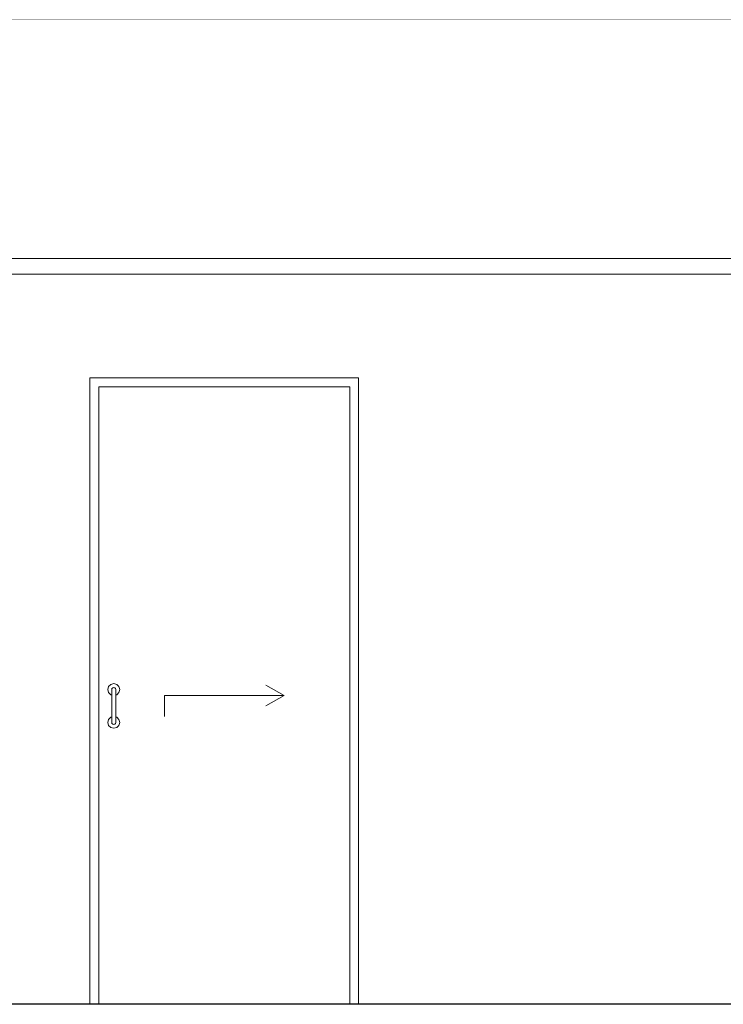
# Model space of a CAD drawing. Header units: millimetres. Extents: x -30280 to 309309, y -17460 to 4378.
# Tile 707 of 1056: x 241952 to 244308, y -13460 to -10160. Entities that reach past the tile are written whole.
import ezdxf

# ---------------------------------------------------------------- set-up
doc = ezdxf.new("R2010")
doc.units = ezdxf.units.MM
doc.header["$MEASUREMENT"] = 0
doc.linetypes.add('Wipeout_Contour', pattern=[1000, 0, -1000])
for name, color, linetype in [('10_ESTR_Fotjats', 7, 'Continuous'), ('Nuevo_07_CR_Cel Ras pladur', 7, 'Continuous'), ('Nuevo_08_E_Envans secs', 7, 'Continuous'), ('Nuevo_14_PAV_Soft Light Grey 0554', 7, 'Continuous'), ('Nuevo_Puertas Archicad', 7, 'Continuous')]:
    doc.layers.add(name, color=color, linetype=linetype)
for name, color, linetype, lineweight in [('10_ESTR_Fotjats_Pluma_Nº__1', 7, 'Continuous', 5), ('Nuevo_07_CR_Cel Ras pladur_Pluma_Nº__1', 7, 'Continuous', 5), ('Nuevo_14_PAV_Soft Light Grey 0554_Pluma_Nº__29', 7, 'Continuous', 20)]:
    doc.layers.add(name, color=color, linetype=linetype, lineweight=lineweight)
doc.layers.add('Nuevo_Puertas Archicad_Pluma_Nº__3', color=7, linetype='Continuous', lineweight=5, true_color=0xa4a4a4)

# ---------------------------------------------------------------- blocks, each defined once
blk = doc.blocks.new('Elem Sección_495_6', base_point=(235890.6, -13460))
at = {"layer": '10_ESTR_Fotjats_Pluma_Nº__1', "color": 7, "linetype": 'Continuous', "lineweight": 5}
blk.add_line((246529.5, -10160), (233267.7, -10160), dxfattribs=at)
blk = doc.blocks.new('Elem Sección_561_6', base_point=(235890.6, -13460))
at = {"color": 254, "linetype": 'Wipeout_Contour', "lineweight": 0, "ltscale": 968880.841586}
blk.add_wipeout([(237449.5, -10160), (237449.5, -10960), (246529.5, -10960), (246529.5, -10160)], dxfattribs=at).dxf.layer = 'Nuevo_08_E_Envans secs'
at = {"color": 254, "linetype": 'Wipeout_Contour', "lineweight": 0, "ltscale": 4871804.343151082}
blk.add_wipeout([(237449.5, -11013), (237449.5, -13458), (239914.9, -13458), (239914.9, -11360), (240814.9, -11360), (240814.9, -13458), (242187.1, -13458), (242187.1, -11360), (243087.1, -11360), (243087.1, -13458), (244467.3, -13458), (244467.3, -11360), (245367.3, -11360), (245367.3, -13458), (246511, -13458), (246511, -11388), (246510.5, -11388), (246510.5, -11338), (246529.5, -11338), (246529.5, -11013)], dxfattribs=at).dxf.layer = 'Nuevo_08_E_Envans secs'
blk = doc.blocks.new('Elem Sección_564_6', base_point=(235890.6, -13460))
at = {"layer": 'Nuevo_Puertas Archicad_Pluma_Nº__3', "color": 253, "linetype": 'Continuous', "lineweight": 5, "true_color": 0xa4a4a4}
for p, q in [((242837.1, -12425), (242776.5, -12390)), ((242437.1, -12425), (242837.1, -12425)), ((242437.1, -12425), (242437.1, -12495)), ((242837.1, -12425), (242776.5, -12460))]:
    blk.add_line(p, q, dxfattribs=at)
at = {"color": 254, "linetype": 'Wipeout_Contour', "lineweight": 0, "ltscale": 970090.911523}
blk.add_wipeout([(242187.1, -13458), (242217.1, -13458), (242217.1, -11390), (242187.1, -11390)], dxfattribs=at).dxf.layer = 'Nuevo_Puertas Archicad'
at = {"color": 254, "linetype": 'Wipeout_Contour', "lineweight": 0, "ltscale": 973566.32707}
blk.add_wipeout([(243057.1, -13458), (243087.1, -13458), (243087.1, -11390), (243057.1, -11390)], dxfattribs=at).dxf.layer = 'Nuevo_Puertas Archicad'
at = {"color": 254, "linetype": 'Wipeout_Contour', "lineweight": 0, "ltscale": 970364.056912}
blk.add_wipeout([(242274.1, -12409), (242274.1, -12405), (242273.2, -12401.5), (242273.2, -12406)], dxfattribs=at).dxf.layer = 'Nuevo_Puertas Archicad'
at = {"color": 254, "linetype": 'Wipeout_Contour', "lineweight": 0, "ltscale": 970334.315569}
blk.add_wipeout([(242260.1, -12511), (242260.1, -12515), (242261, -12518.5), (242261, -12514)], dxfattribs=at).dxf.layer = 'Nuevo_Puertas Archicad'
at = {"color": 254, "linetype": 'Wipeout_Contour', "lineweight": 0, "ltscale": 1457422.913800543}
blk.add_wipeout([(242187.1, -11360), (242187.1, -11390), (242217.1, -11390), (243057.1, -11390), (243087.1, -11390), (243087.1, -11360)], dxfattribs=at).dxf.layer = 'Nuevo_Puertas Archicad'
at = {"color": 254, "linetype": 'Wipeout_Contour', "lineweight": 0, "ltscale": 970365.682749}
blk.add_wipeout([(242274.1, -12420), (242274.1, -12409), (242273.2, -12406), (242273.2, -12418.2)], dxfattribs=at).dxf.layer = 'Nuevo_Puertas Archicad'
at = {"color": 254, "linetype": 'Wipeout_Contour', "lineweight": 0, "ltscale": 970332.676879}
blk.add_wipeout([(242260.1, -12500), (242260.1, -12511), (242261, -12514), (242261, -12501.7)], dxfattribs=at).dxf.layer = 'Nuevo_Puertas Archicad'
at = {"layer": 'Nuevo_Puertas Archicad_Pluma_Nº__3', "color": 253, "linetype": 'Continuous', "lineweight": 5, "true_color": 0xa4a4a4}
for p, q in [((242187.1, -11360), (242187.1, -11390)), ((243087.1, -11360), (242187.1, -11360)), ((243087.1, -11390), (243087.1, -11360)), ((242187.1, -11390), (242187.1, -13458)), ((242217.1, -13458), (242217.1, -11390)), ((242217.1, -11390), (243057.1, -11390)), ((243057.1, -11390), (243057.1, -13458)), ((243087.1, -13458), (243087.1, -11390))]:
    blk.add_line(p, q, dxfattribs=at)
at = {"color": 254, "linetype": 'Wipeout_Contour', "lineweight": 0, "ltscale": 970368.499156}
blk.add_wipeout([(242274.1, -12435), (242274.1, -12420), (242273.2, -12418.2), (242273.2, -12435)], dxfattribs=at).dxf.layer = 'Nuevo_Puertas Archicad'
at = {"color": 254, "linetype": 'Wipeout_Contour', "lineweight": 0, "ltscale": 970329.84279}
blk.add_wipeout([(242260.1, -12485), (242260.1, -12500), (242261, -12501.7), (242261, -12485)], dxfattribs=at).dxf.layer = 'Nuevo_Puertas Archicad'
at = {"color": 254, "linetype": 'Wipeout_Contour', "lineweight": 0, "ltscale": 970356.48696}
blk.add_wipeout([(242273.2, -12406), (242273.2, -12401.5), (242270.6, -12398.9), (242270.6, -12403.7)], dxfattribs=at).dxf.layer = 'Nuevo_Puertas Archicad'
at = {"color": 254, "linetype": 'Wipeout_Contour', "lineweight": 0, "ltscale": 970341.890593}
blk.add_wipeout([(242261, -12514), (242261, -12518.5), (242263.6, -12521), (242263.6, -12516.2)], dxfattribs=at).dxf.layer = 'Nuevo_Puertas Archicad'
at = {"color": 254, "linetype": 'Wipeout_Contour', "lineweight": 0, "ltscale": 970358.266897}
blk.add_wipeout([(242273.2, -12418.2), (242273.2, -12406), (242270.6, -12403.7), (242270.6, -12416.9)], dxfattribs=at).dxf.layer = 'Nuevo_Puertas Archicad'
at = {"color": 254, "linetype": 'Wipeout_Contour', "lineweight": 0, "ltscale": 970340.095967}
blk.add_wipeout([(242261, -12501.7), (242261, -12514), (242263.6, -12516.2), (242263.6, -12503)], dxfattribs=at).dxf.layer = 'Nuevo_Puertas Archicad'
at = {"color": 254, "linetype": 'Wipeout_Contour', "lineweight": 0, "ltscale": 970361.351469}
blk.add_wipeout([(242273.2, -12435), (242273.2, -12418.2), (242270.6, -12416.9), (242270.6, -12435)], dxfattribs=at).dxf.layer = 'Nuevo_Puertas Archicad'
at = {"color": 254, "linetype": 'Wipeout_Contour', "lineweight": 0, "ltscale": 970336.991429}
blk.add_wipeout([(242261, -12485), (242261, -12501.7), (242263.6, -12503), (242263.6, -12485)], dxfattribs=at).dxf.layer = 'Nuevo_Puertas Archicad'
at = {"color": 254, "linetype": 'Wipeout_Contour', "lineweight": 0, "ltscale": 970344.043191}
blk.add_wipeout([(242270.6, -12403.7), (242270.6, -12398.9), (242267.1, -12398), (242267.1, -12402.9)], dxfattribs=at).dxf.layer = 'Nuevo_Puertas Archicad'
at = {"color": 254, "linetype": 'Wipeout_Contour', "lineweight": 0, "ltscale": 970354.337204}
blk.add_wipeout([(242263.6, -12516.2), (242263.6, -12521), (242267.1, -12522), (242267.1, -12517)], dxfattribs=at).dxf.layer = 'Nuevo_Puertas Archicad'
at = {"color": 254, "linetype": 'Wipeout_Contour', "lineweight": 0, "ltscale": 970345.911791}
blk.add_wipeout([(242270.6, -12416.9), (242270.6, -12403.7), (242267.1, -12402.9), (242267.1, -12416.5)], dxfattribs=at).dxf.layer = 'Nuevo_Puertas Archicad'
at = {"color": 254, "linetype": 'Wipeout_Contour', "lineweight": 0, "ltscale": 970352.452842}
blk.add_wipeout([(242263.6, -12503), (242263.6, -12516.2), (242267.1, -12517), (242267.1, -12503.5)], dxfattribs=at).dxf.layer = 'Nuevo_Puertas Archicad'
at = {"color": 254, "linetype": 'Wipeout_Contour', "lineweight": 0, "ltscale": 970349.151112}
blk.add_wipeout([(242270.6, -12435), (242270.6, -12416.9), (242267.1, -12416.5), (242267.1, -12435)], dxfattribs=at).dxf.layer = 'Nuevo_Puertas Archicad'
at = {"color": 254, "linetype": 'Wipeout_Contour', "lineweight": 0, "ltscale": 970349.192241}
blk.add_wipeout([(242263.6, -12485), (242263.6, -12503), (242267.1, -12503.5), (242267.1, -12485)], dxfattribs=at).dxf.layer = 'Nuevo_Puertas Archicad'
at = {"color": 254, "linetype": 'Wipeout_Contour', "lineweight": 0, "ltscale": 970330.061497}
blk.add_wipeout([(242267.1, -12402.9), (242267.1, -12398), (242263.6, -12398.9), (242263.6, -12403.7)], dxfattribs=at).dxf.layer = 'Nuevo_Puertas Archicad'
at = {"color": 254, "linetype": 'Wipeout_Contour', "lineweight": 0, "ltscale": 970368.318551}
blk.add_wipeout([(242267.1, -12517), (242267.1, -12522), (242270.6, -12521), (242270.6, -12516.2)], dxfattribs=at).dxf.layer = 'Nuevo_Puertas Archicad'
at = {"color": 254, "linetype": 'Wipeout_Contour', "lineweight": 0, "ltscale": 970331.930123}
blk.add_wipeout([(242267.1, -12416.5), (242267.1, -12402.9), (242263.6, -12403.7), (242263.6, -12416.9)], dxfattribs=at).dxf.layer = 'Nuevo_Puertas Archicad'
at = {"color": 254, "linetype": 'Wipeout_Contour', "lineweight": 0, "ltscale": 970366.434216}
blk.add_wipeout([(242267.1, -12503.5), (242267.1, -12517), (242270.6, -12516.2), (242270.6, -12503)], dxfattribs=at).dxf.layer = 'Nuevo_Puertas Archicad'
at = {"color": 254, "linetype": 'Wipeout_Contour', "lineweight": 0, "ltscale": 970335.169491}
blk.add_wipeout([(242267.1, -12435), (242267.1, -12416.5), (242263.6, -12416.9), (242263.6, -12435)], dxfattribs=at).dxf.layer = 'Nuevo_Puertas Archicad'
at = {"color": 254, "linetype": 'Wipeout_Contour', "lineweight": 0, "ltscale": 970363.173661}
blk.add_wipeout([(242267.1, -12485), (242267.1, -12503.5), (242270.6, -12503), (242270.6, -12485)], dxfattribs=at).dxf.layer = 'Nuevo_Puertas Archicad'
at = {"color": 254, "linetype": 'Wipeout_Contour', "lineweight": 0, "ltscale": 970318.288273}
blk.add_wipeout([(242263.6, -12403.7), (242263.6, -12398.9), (242261, -12401.5), (242261, -12406)], dxfattribs=at).dxf.layer = 'Nuevo_Puertas Archicad'
at = {"color": 254, "linetype": 'Wipeout_Contour', "lineweight": 0, "ltscale": 970380.088355}
blk.add_wipeout([(242270.6, -12516.2), (242270.6, -12521), (242273.2, -12518.5), (242273.2, -12514)], dxfattribs=at).dxf.layer = 'Nuevo_Puertas Archicad'
at = {"color": 254, "linetype": 'Wipeout_Contour', "lineweight": 0, "ltscale": 970320.06828}
blk.add_wipeout([(242263.6, -12416.9), (242263.6, -12403.7), (242261, -12406), (242261, -12418.2)], dxfattribs=at).dxf.layer = 'Nuevo_Puertas Archicad'
at = {"color": 254, "linetype": 'Wipeout_Contour', "lineweight": 0, "ltscale": 970378.293799}
blk.add_wipeout([(242270.6, -12503), (242270.6, -12516.2), (242273.2, -12514), (242273.2, -12501.7)], dxfattribs=at).dxf.layer = 'Nuevo_Puertas Archicad'
at = {"color": 254, "linetype": 'Wipeout_Contour', "lineweight": 0, "ltscale": 970323.152973}
blk.add_wipeout([(242263.6, -12435), (242263.6, -12416.9), (242261, -12418.2), (242261, -12435)], dxfattribs=at).dxf.layer = 'Nuevo_Puertas Archicad'
at = {"color": 254, "linetype": 'Wipeout_Contour', "lineweight": 0, "ltscale": 970375.189382}
blk.add_wipeout([(242270.6, -12485), (242270.6, -12503), (242273.2, -12501.7), (242273.2, -12485)], dxfattribs=at).dxf.layer = 'Nuevo_Puertas Archicad'
at = {"color": 254, "linetype": 'Wipeout_Contour', "lineweight": 0, "ltscale": 970311.876565}
blk.add_wipeout([(242261, -12406), (242261, -12401.5), (242260.1, -12405), (242260.1, -12409)], dxfattribs=at).dxf.layer = 'Nuevo_Puertas Archicad'
at = {"color": 254, "linetype": 'Wipeout_Contour', "lineweight": 0, "ltscale": 970386.494712}
blk.add_wipeout([(242273.2, -12514), (242273.2, -12518.5), (242274.1, -12515), (242274.1, -12511)], dxfattribs=at).dxf.layer = 'Nuevo_Puertas Archicad'
at = {"color": 254, "linetype": 'Wipeout_Contour', "lineweight": 0, "ltscale": 970313.502489}
blk.add_wipeout([(242261, -12418.2), (242261, -12406), (242260.1, -12409), (242260.1, -12420)], dxfattribs=at).dxf.layer = 'Nuevo_Puertas Archicad'
at = {"color": 254, "linetype": 'Wipeout_Contour', "lineweight": 0, "ltscale": 970384.856109}
blk.add_wipeout([(242273.2, -12501.7), (242273.2, -12514), (242274.1, -12511), (242274.1, -12500)], dxfattribs=at).dxf.layer = 'Nuevo_Puertas Archicad'
at = {"color": 254, "linetype": 'Wipeout_Contour', "lineweight": 0, "ltscale": 970316.319047}
blk.add_wipeout([(242261, -12435), (242261, -12418.2), (242260.1, -12420), (242260.1, -12435)], dxfattribs=at).dxf.layer = 'Nuevo_Puertas Archicad'
at = {"color": 254, "linetype": 'Wipeout_Contour', "lineweight": 0, "ltscale": 970382.022172}
blk.add_wipeout([(242273.2, -12485), (242273.2, -12501.7), (242274.1, -12500), (242274.1, -12485)], dxfattribs=at).dxf.layer = 'Nuevo_Puertas Archicad'
at = {"color": 254, "linetype": 'Wipeout_Contour', "lineweight": 0, "ltscale": 970323.076637}
blk.add_wipeout([(242260.1, -12485), (242261, -12485), (242261, -12435), (242260.1, -12435)], dxfattribs=at).dxf.layer = 'Nuevo_Puertas Archicad'
at = {"color": 254, "linetype": 'Wipeout_Contour', "lineweight": 0, "ltscale": 970330.067398}
blk.add_wipeout([(242261, -12485), (242263.6, -12485), (242263.6, -12435), (242261, -12435)], dxfattribs=at).dxf.layer = 'Nuevo_Puertas Archicad'
at = {"color": 254, "linetype": 'Wipeout_Contour', "lineweight": 0, "ltscale": 970342.17575}
blk.add_wipeout([(242263.6, -12485), (242267.1, -12485), (242267.1, -12435), (242263.6, -12435)], dxfattribs=at).dxf.layer = 'Nuevo_Puertas Archicad'
at = {"color": 254, "linetype": 'Wipeout_Contour', "lineweight": 0, "ltscale": 970356.15727}
blk.add_wipeout([(242267.1, -12485), (242270.6, -12485), (242270.6, -12435), (242267.1, -12435)], dxfattribs=at).dxf.layer = 'Nuevo_Puertas Archicad'
at = {"color": 254, "linetype": 'Wipeout_Contour', "lineweight": 0, "ltscale": 970368.265623}
blk.add_wipeout([(242270.6, -12485), (242273.2, -12485), (242273.2, -12435), (242270.6, -12435)], dxfattribs=at).dxf.layer = 'Nuevo_Puertas Archicad'
at = {"color": 254, "linetype": 'Wipeout_Contour', "lineweight": 0, "ltscale": 970375.256383}
blk.add_wipeout([(242273.2, -12485), (242274.1, -12485), (242274.1, -12435), (242273.2, -12435)], dxfattribs=at).dxf.layer = 'Nuevo_Puertas Archicad'
at = {"color": 254, "linetype": 'Wipeout_Contour', "lineweight": 0, "ltscale": 5336872.521397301}
blk.add_wipeout([(242247.1, -12405), (242249.8, -12415), (242257.1, -12422.3), (242260.1, -12423.1), (242260.1, -12405), (242261, -12401.5), (242263.6, -12398.9), (242267.1, -12398), (242270.6, -12398.9), (242273.2, -12401.5), (242274.1, -12405), (242274.1, -12409), (242274.1, -12420), (242274.1, -12423.1), (242277.1, -12422.3), (242284.4, -12415), (242287.1, -12405), (242284.4, -12395), (242277.1, -12387.7), (242267.1, -12385), (242257.1, -12387.7), (242249.8, -12395)], dxfattribs=at).dxf.layer = 'Nuevo_Puertas Archicad'
at = {"color": 254, "linetype": 'Wipeout_Contour', "lineweight": 0, "ltscale": 5094399.07631278}
blk.add_wipeout([(242247.1, -12515), (242249.8, -12525), (242257.1, -12532.3), (242267.1, -12535), (242277.1, -12532.3), (242284.4, -12525), (242287.1, -12515), (242284.4, -12505), (242277.1, -12497.7), (242274.1, -12496.9), (242274.1, -12500), (242274.1, -12515), (242273.2, -12518.5), (242270.6, -12521), (242267.1, -12522), (242263.6, -12521), (242261, -12518.5), (242260.1, -12515), (242260.1, -12496.9), (242257.1, -12497.7), (242249.8, -12505)], dxfattribs=at).dxf.layer = 'Nuevo_Puertas Archicad'
at = {"layer": 'Nuevo_Puertas Archicad_Pluma_Nº__3', "color": 253, "linetype": 'Continuous', "lineweight": 5, "true_color": 0xa4a4a4}
for p, q in [((242249.8, -12395), (242247.1, -12405)), ((242247.1, -12405), (242249.8, -12415)), ((242257.1, -12387.7), (242249.8, -12395)), ((242267.1, -12385), (242257.1, -12387.7)), ((242261, -12401.5), (242260.1, -12405)), ((242260.1, -12405), (242260.1, -12409)), ((242263.6, -12398.9), (242261, -12401.5)), ((242267.1, -12398), (242263.6, -12398.9)), ((242277.1, -12387.7), (242267.1, -12385)), ((242270.6, -12398.9), (242267.1, -12398)), ((242273.2, -12401.5), (242270.6, -12398.9)), ((242274.1, -12405), (242273.2, -12401.5)), ((242274.1, -12405), (242274.1, -12409)), ((242284.4, -12395), (242277.1, -12387.7)), ((242287.1, -12405), (242284.4, -12395)), ((242284.4, -12415), (242287.1, -12405)), ((242249.8, -12415), (242257.1, -12422.3)), ((242257.1, -12422.3), (242260.1, -12423.1)), ((242260.1, -12409), (242260.1, -12420)), ((242260.1, -12420), (242260.1, -12435)), ((242260.1, -12485), (242260.1, -12435)), ((242274.1, -12409), (242274.1, -12420)), ((242274.1, -12420), (242274.1, -12435)), ((242274.1, -12423.1), (242277.1, -12422.3)), ((242274.1, -12485), (242274.1, -12435)), ((242277.1, -12422.3), (242284.4, -12415)), ((242249.8, -12505), (242247.1, -12515)), ((242257.1, -12497.7), (242249.8, -12505)), ((242260.1, -12496.9), (242257.1, -12497.7)), ((242260.1, -12500), (242260.1, -12485)), ((242260.1, -12511), (242260.1, -12500)), ((242274.1, -12500), (242274.1, -12485)), ((242277.1, -12497.7), (242274.1, -12496.9)), ((242274.1, -12511), (242274.1, -12500)), ((242284.4, -12505), (242277.1, -12497.7)), ((242287.1, -12515), (242284.4, -12505)), ((242247.1, -12515), (242249.8, -12525)), ((242249.8, -12525), (242257.1, -12532.3)), ((242257.1, -12532.3), (242267.1, -12535)), ((242260.1, -12515), (242260.1, -12511)), ((242260.1, -12515), (242261, -12518.5)), ((242261, -12518.5), (242263.6, -12521)), ((242263.6, -12521), (242267.1, -12522)), ((242267.1, -12522), (242270.6, -12521)), ((242267.1, -12535), (242277.1, -12532.3)), ((242270.6, -12521), (242273.2, -12518.5)), ((242273.2, -12518.5), (242274.1, -12515)), ((242274.1, -12515), (242274.1, -12511)), ((242277.1, -12532.3), (242284.4, -12525)), ((242284.4, -12525), (242287.1, -12515))]:
    blk.add_line(p, q, dxfattribs=at)
blk = doc.blocks.new('Elem Sección_582_6', base_point=(235890.6, -13460))
at = {"layer": 'Nuevo_07_CR_Cel Ras pladur_Pluma_Nº__1', "color": 7, "linetype": 'Continuous', "lineweight": 5}
for p, q in [((246529.5, -10960), (237052.6, -10960)), ((246529.5, -11013), (237052.6, -11013))]:
    blk.add_line(p, q, dxfattribs=at)
blk = doc.blocks.new('Elem Sección_614_6', base_point=(235890.6, -13460))
at = {"layer": 'Nuevo_14_PAV_Soft Light Grey 0554_Pluma_Nº__29', "color": 7, "linetype": 'Continuous', "lineweight": 20}
blk.add_line((246559.1, -13458), (233229.7, -13458), dxfattribs=at)
at = {"layer": 'Nuevo_14_PAV_Soft Light Grey 0554_Pluma_Nº__29', "color": 7, "linetype": 'Continuous', "lineweight": 20, "flags": 128}
blk.add_lwpolyline([(246559.1, -13460), (246529.5, -13460), (233229.7, -13460)], dxfattribs=at)

msp = doc.modelspace()

# ---------------------------------------------------------------- block references
at = {"layer": '10_ESTR_Fotjats', "lineweight": 0}
msp.add_blockref('Elem Sección_495_6', (235890.6, -13460), dxfattribs=at)

# ---------------------------------------------------------------- next in the draw order: block references
at = {"layer": 'Nuevo_08_E_Envans secs', "lineweight": 0}
msp.add_blockref('Elem Sección_561_6', (235890.6, -13460), dxfattribs=at)

# ---------------------------------------------------------------- next in the draw order: block references
at = {"layer": 'Nuevo_07_CR_Cel Ras pladur', "lineweight": 0}
msp.add_blockref('Elem Sección_582_6', (235890.6, -13460), dxfattribs=at)
at = {"layer": 'Nuevo_Puertas Archicad', "lineweight": 0}
msp.add_blockref('Elem Sección_564_6', (235890.6, -13460), dxfattribs=at)

# ---------------------------------------------------------------- next in the draw order: block references
at = {"layer": 'Nuevo_14_PAV_Soft Light Grey 0554', "lineweight": 0}
msp.add_blockref('Elem Sección_614_6', (235890.6, -13460), dxfattribs=at)

doc.saveas('drawing.dxf')
